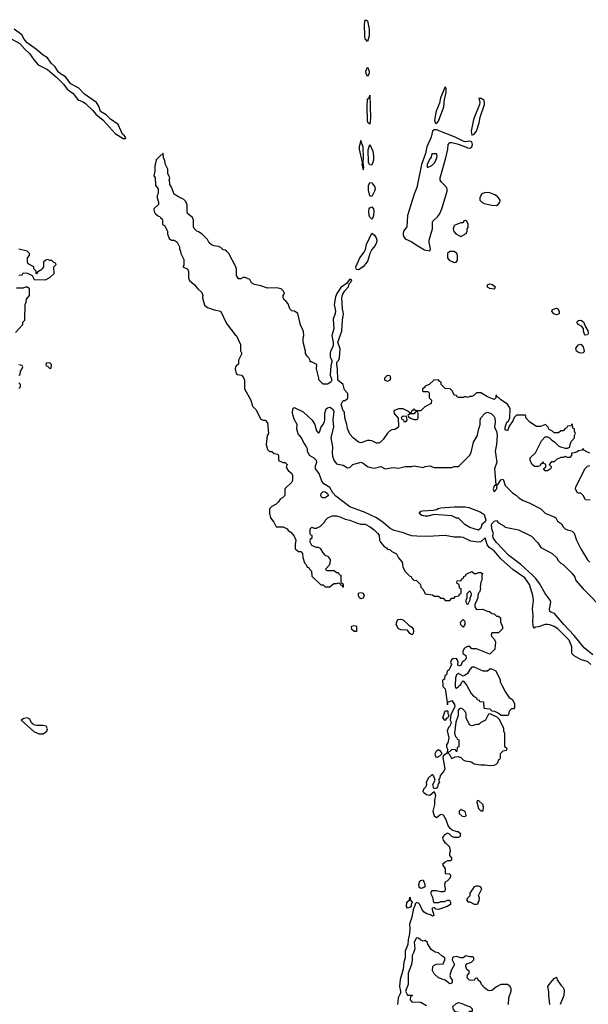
# Model space of a CAD drawing. Header units: inches. Extents: x 2380053 to 2584298, y 380219 to 546618.
# Tile 773 of 788: x 2492739 to 2497858, y 497131 to 505994. Entities that reach past the tile are written whole.
import ezdxf

# ---------------------------------------------------------------- set-up
doc = ezdxf.new("R2010")
doc.units = ezdxf.units.IN
doc.header["$MEASUREMENT"] = 0
doc.layers.add('C4499', color=7, linetype='Continuous')
doc.layers.add('C4590', color=7, linetype='Continuous')

msp = doc.modelspace()

# ---------------------------------------------------------------- linework, layer by layer
at = {"layer": 'C4499', "color": 2}
for points, elevation in [([(2496547.2, 500000), (2496547.3, 499992.7), (2496568, 499970), (2496573.6, 499953.6), (2496590, 499826), (2496594, 499850), (2496630, 499866), (2496654, 499830), (2496655.3, 499810), (2496620.4, 499739.6), (2496615.3, 499690), (2496622, 499670), (2496620.4, 499659.6), (2496610, 499634), (2496598, 499622), (2496588, 499592), (2496602, 499530), (2496594, 499486), (2496582, 499470), (2496582, 499450), (2496588.7, 499430), (2496588.4, 499391.6), (2496555.3, 499370), (2496548.7, 499351.3), (2496565.2, 499250), (2496557.2, 499230), (2496527.2, 499192.8), (2496517.2, 499162.8), (2496508, 499150), (2496518, 499130), (2496505.6, 499114.4), (2496501.2, 499090), (2496490, 499076), (2496470, 499072), (2496464.5, 499084.5), (2496458.8, 499110), (2496478, 499150), (2496466, 499186), (2496456.9, 499196.9), (2496450, 499198), (2496418, 499170), (2496398, 499130), (2496402, 499110), (2496395.3, 499090), (2496378, 499070), (2496368, 499048), (2496376.4, 499036.4), (2496400.2, 499020.2), (2496430, 499014), (2496470, 499048), (2496481.2, 499010), (2496472.3, 498970), (2496472.7, 498930), (2496459.5, 498870), (2496470, 498828), (2496490, 498814), (2496530, 498842), (2496550, 498838), (2496574.2, 498794.2), (2496595.5, 498735.5), (2496610, 498715.3), (2496638, 498698), (2496672.7, 498687.3), (2496687.3, 498687.3), (2496706, 498670), (2496702, 498638), (2496687.3, 498632.7), (2496650, 498632), (2496630, 498642), (2496605.4, 498665.4), (2496590, 498671.3), (2496562, 498658), (2496546, 498634), (2496550, 498608.7), (2496566.6, 498586.6), (2496579.3, 498579.3), (2496608, 498550), (2496615.3, 498510), (2496608, 498490), (2496608, 498470), (2496626, 498450), (2496626, 498430), (2496618, 498422), (2496590, 498422), (2496568, 498412), (2496546, 498390), (2496568, 498350), (2496568.4, 498308.4), (2496610, 498306), (2496618, 498290), (2496615.3, 498270), (2496590, 498242), (2496568, 498230), (2496562, 498210), (2496568, 498170), (2496566, 498150), (2496555.3, 498144.7), (2496530, 498144.7), (2496488.4, 498151.6), (2496450, 498152), (2496438, 498130), (2496454.6, 498094.6), (2496460.4, 498060.4), (2496468, 498048), (2496508.4, 498048.4), (2496530, 498055.3), (2496563.6, 498056.4), (2496590, 498068), (2496607.3, 498067.3), (2496618, 498050), (2496618, 498030), (2496586, 498010), (2496510, 497984.7), (2496486, 497986), (2496470, 498002), (2496450, 497994), (2496466, 497934), (2496466, 497930), (2496455.3, 497924.7), (2496436, 497936), (2496404.7, 497944.7), (2496379.6, 497959.6), (2496362, 497982), (2496340.7, 498030), (2496330, 498042.8), (2496310, 498046), (2496300.9, 498039.1), (2496290, 498002), (2496284, 497996), (2496270, 497914), (2496248, 497852), (2496251.9, 497811.9), (2496249.1, 497769.1), (2496235.1, 497710), (2496232.7, 497670), (2496208, 497610), (2496209.4, 497550), (2496197.6, 497510), (2496192.3, 497447.7), (2496164.2, 497355.8), (2496158.4, 497290), (2496166.6, 497250), (2496166, 497230), (2496146.6, 497190), (2496140.9, 497130)], 46), ([(2496658.4, 500000), (2496658, 499990), (2496662, 499982), (2496670, 499978), (2496690, 499991.3), (2496698.7, 500000)], 46), ([(2496763.4, 500000), (2496771.3, 499990), (2496802, 499930), (2496825.4, 499905.4), (2496852, 499890), (2496854, 499874), (2496874, 499870), (2496878, 499858), (2496912.7, 499852.7), (2496918, 499798), (2496970, 499792), (2496990, 499772), (2497014, 499770), (2497054, 499750), (2497072.7, 499732.7), (2497130, 499734), (2497142, 499738), (2497147.3, 499772.7), (2497170, 499794), (2497190, 499794), (2497196.4, 499803.6), (2497196.4, 499836.4), (2497178, 499870), (2497150, 499888), (2497108, 499950), (2497083, 500000)], 46), ([(2497138, 497130), (2497142, 497190), (2497162, 497250), (2497162, 497270), (2497155.3, 497290), (2497130, 497308.7), (2497070, 497308.7), (2497030, 497288.7), (2496990, 497254), (2496970, 497253.2), (2496950, 497259), (2496921.5, 497281.5), (2496895.3, 497310), (2496890, 497326), (2496867.3, 497347.3), (2496862, 497362), (2496850, 497366), (2496838, 497362), (2496830, 497346), (2496787.3, 497347.3), (2496768, 497370), (2496770, 497394), (2496786, 497410), (2496786, 497430), (2496764.7, 497444.7), (2496755.3, 497470), (2496756.4, 497483.6), (2496764, 497496), (2496806, 497510), (2496826, 497530), (2496826, 497550), (2496818, 497558), (2496790, 497558), (2496754, 497566), (2496730, 497548), (2496710, 497548), (2496670, 497562), (2496643.6, 497556.4), (2496634, 497550), (2496632, 497530), (2496654, 497490), (2496623.5, 497436.5), (2496611.3, 497390), (2496618, 497370), (2496632, 497350), (2496632, 497330), (2496622, 497318), (2496610, 497315.3), (2496570, 497348.7), (2496510, 497368), (2496470, 497406), (2496456.4, 497436.4), (2496458, 497470), (2496470, 497482), (2496491.6, 497491.6), (2496550, 497494), (2496566, 497530), (2496566, 497550), (2496543.1, 497563.1), (2496510, 497595.3), (2496480.4, 497600.4), (2496443.1, 497623.1), (2496413.2, 497673.2), (2496410, 497686), (2496390, 497706), (2496370, 497698), (2496346, 497710), (2496330, 497726), (2496310, 497728), (2496291.3, 497690), (2496296, 497630), (2496285.5, 497594.5), (2496271.3, 497570), (2496271.3, 497530), (2496264.9, 497490), (2496234.8, 497410), (2496237.3, 497310), (2496211.3, 497250), (2496230, 497214), (2496270, 497214), (2496274, 497210), (2496258, 497202), (2496254, 497170), (2496270, 497154), (2496350, 497151), (2496401, 497121)], 46), ([(2497510, 497128), (2497501.2, 497210), (2497503.1, 497243.1), (2497494, 497290), (2497504, 497310), (2497550, 497362), (2497570, 497374), (2497578, 497350), (2497610, 497302), (2497630, 497282), (2497639.8, 497259.8), (2497636, 497210), (2497604.9, 497130)], 42)]:
    msp.add_lwpolyline(points, dxfattribs=dict(at, elevation=elevation))
for points, elevation in [([(2496710, 499795.3), (2496694, 499790), (2496684.7, 499775.3), (2496684.7, 499730), (2496664.7, 499670), (2496652, 499572), (2496662, 499542), (2496674, 499530), (2496678, 499518), (2496691.6, 499511.6), (2496692, 499450), (2496678, 499442), (2496672.7, 499407.3), (2496667.3, 499407.3), (2496662, 499422), (2496630, 499426), (2496610, 499406), (2496598, 499402), (2496594, 499390), (2496604.7, 499384.7), (2496622, 499350), (2496630, 499344.7), (2496660.4, 499359.6), (2496690, 499362), (2496710, 499354), (2496731.6, 499331.6), (2496750, 499322), (2496790, 499318), (2496810, 499311), (2496830, 499296), (2496890, 499286), (2496930, 499287.3), (2496970, 499281), (2497010, 499284.7), (2497026, 499290), (2497046, 499310), (2497048.4, 499331.6), (2497062, 499338), (2497066, 499350), (2497066, 499390), (2497090, 499414), (2497122, 499418), (2497126, 499430), (2497106, 499450), (2497106, 499570), (2497098, 499590), (2497096.4, 499616.4), (2497056.4, 499696.4), (2497036.4, 499716.4), (2496970, 499746), (2496958, 499742), (2496931.1, 499688.9), (2496890, 499668), (2496870.9, 499649.1), (2496850, 499648.7), (2496810, 499638), (2496800.4, 499640.4), (2496787.3, 499647.3), (2496758, 499710), (2496758, 499750), (2496750, 499766), (2496726, 499790)], 46), ([(2492810, 499709), (2492775.3, 499704.7), (2492752, 499690), (2492866.4, 499586.4), (2492910, 499564.7), (2492950, 499564.7), (2492982, 499590), (2492988.7, 499610), (2492976, 499636), (2492950, 499641.2), (2492890, 499639.3), (2492866.6, 499646.6), (2492844.8, 499664.8), (2492830, 499697.2)], 50), ([(2496570, 499686), (2496549.1, 499710.9), (2496570, 499772), (2496590, 499772), (2496594, 499770), (2496594, 499750), (2496602, 499730), (2496594, 499710), (2496579.6, 499700.4)], 46), ([(2496490, 499348.7), (2496481.2, 499370), (2496479.3, 499390), (2496490, 499411.3), (2496510, 499424.7), (2496518.8, 499418.8), (2496534.8, 499394.8), (2496536, 499384), (2496516.8, 499363.2)], 46), ([(2496870, 498966), (2496858, 498962), (2496854, 498950), (2496870, 498894), (2496890, 498874), (2496910, 498874), (2496915.3, 498910), (2496908, 498930)], 46), ([(2496710, 498886), (2496694, 498870), (2496694, 498850), (2496723.6, 498823.6), (2496750, 498822), (2496758, 498830), (2496750, 498866)], 46), ([(2496350, 498174), (2496340.9, 498180.9), (2496334, 498190), (2496333.2, 498210), (2496339, 498230), (2496350, 498244.7), (2496370, 498252), (2496386.8, 498210), (2496384.7, 498190), (2496370, 498179)], 46), ([(2496870, 498195.3), (2496845.4, 498194.6), (2496830, 498188), (2496792, 498130), (2496790, 498106), (2496770, 498086), (2496762, 498070), (2496772.7, 498052.7), (2496790, 498052), (2496830, 498032), (2496850, 498032), (2496866, 498034), (2496866, 498046), (2496876.4, 498063.6), (2496878, 498090), (2496868.9, 498111.1), (2496898, 498170), (2496886, 498190)], 46), ([(2496230, 497995.3), (2496221.2, 498010), (2496224, 498050), (2496248.7, 498070), (2496250, 498094), (2496254, 498090), (2496254, 498070), (2496272, 498050), (2496262, 498030), (2496262, 498010), (2496250, 498002)], 46), ([(2496748, 496948), (2496740.4, 496960.4), (2496738, 496990), (2496748, 497010), (2496748, 497030), (2496740.4, 497040.4), (2496726, 497050), (2496662, 497062), (2496644, 497084), (2496638, 497110), (2496664, 497136), (2496690, 497146), (2496719.8, 497139.8), (2496759.8, 497119.8), (2496792, 497110), (2496812, 497090), (2496812.7, 497067.3), (2496790, 497066), (2496774, 497050), (2496774, 497030), (2496799.6, 496999.6), (2496802, 496970), (2496790, 496958), (2496770, 496948.7)], 46)]:
    msp.add_lwpolyline(points, close=True, dxfattribs=dict(at, elevation=elevation))
at = {"layer": 'C4590', "color": 2}
for points, elevation in [([(2495870, 505797.2), (2495850, 505822), (2495846.5, 505846.5), (2495843.5, 505950), (2495850, 505994), (2495870, 505984.7), (2495885.3, 505910), (2495885.7, 505850)], 46), ([(2495870, 505484), (2495858.4, 505510), (2495856.2, 505530), (2495870, 505566), (2495885.5, 505530), (2495884.9, 505510)], 46), ([(2496570, 505388.7), (2496527.2, 505290), (2496516.9, 505243.1), (2496487.4, 505170), (2496474.4, 505090), (2496480.5, 505070), (2496490, 505059.1), (2496510, 505081), (2496556, 505210), (2496563.3, 505276.7), (2496577.6, 505337.6), (2496578.6, 505378.6)], 50), ([(2495890, 505054), (2495874, 505070), (2495870, 505086), (2495865.7, 505210), (2495870, 505282), (2495886, 505290), (2495890, 505314), (2495897.3, 505110)], 46), ([(2496872, 505288), (2496881.1, 505250), (2496878.9, 505230), (2496825.2, 505094.8), (2496803.6, 504990), (2496810, 504956), (2496830, 504963), (2496851.1, 504990), (2496875.8, 505064.2), (2496883, 505117), (2496922, 505230), (2496924.2, 505250), (2496915.8, 505270), (2496890, 505286.6), (2496884, 505284)], 50), ([(2496490, 505003.5), (2496470, 505003.1), (2496454.9, 504990), (2496443.1, 504936.9), (2496405.2, 504850), (2496391.8, 504788.2), (2496357.4, 504690), (2496315.1, 504484.9), (2496290, 504422.7), (2496229.2, 504230.8), (2496224.2, 504130), (2496194.9, 504090), (2496190.2, 504069.8), (2496190.2, 504050), (2496210, 504020.8), (2496270, 503995.8), (2496307, 503967), (2496383.3, 503923.4), (2496430, 503913.4), (2496437.7, 503930), (2496424.5, 503990), (2496425.1, 504010), (2496456.1, 504110), (2496453.6, 504170), (2496459.1, 504180.9), (2496500.7, 504219.3), (2496516.9, 504243.1), (2496537.8, 504290), (2496587.6, 504450), (2496586.8, 504470), (2496578.8, 504490), (2496534.4, 504534.4), (2496525.3, 504550), (2496524.8, 504570), (2496575.9, 504750), (2496593.6, 504830), (2496594.7, 504870), (2496610, 504887.4), (2496630, 504889.3), (2496677.7, 504877.7), (2496736.9, 504856.9), (2496770, 504839.6), (2496790, 504836.5), (2496809.6, 504850), (2496815.8, 504870), (2496810, 504896), (2496790, 504901.3), (2496750, 504896), (2496730, 504901.1), (2496657.8, 504937.8)], 50), ([(2495810, 504906), (2495796, 504850), (2495796, 504830), (2495822, 504710), (2495818, 504690), (2495830, 504642), (2495837.2, 504662.8), (2495831.2, 504710), (2495834.7, 504750), (2495830, 504846)], 50), ([(2495910, 504684), (2495890, 504687), (2495879.1, 504710), (2495876.3, 504823.7), (2495890, 504871), (2495917.1, 504810), (2495923.1, 504770), (2495922.6, 504730)], 46), ([(2496490, 504786), (2496450, 504786), (2496442, 504758), (2496430, 504742), (2496407.3, 504690), (2496406, 504670), (2496410, 504664.7), (2496450, 504682), (2496475.3, 504710), (2496495.3, 504750), (2496498, 504770)], 54), ([(2495910, 504402.7), (2495890, 504409.3), (2495880.1, 504459.9), (2495878, 504502), (2495890, 504527.7), (2495910, 504525.5), (2495937.1, 504490), (2495938.4, 504470), (2495932.7, 504450)], 46), ([(2496930, 504437), (2496895.9, 504424.1), (2496880.7, 504390), (2496882, 504370), (2496898.8, 504350), (2496920.3, 504340.3), (2496990, 504323.1), (2497030, 504322.6), (2497046, 504330), (2497060.7, 504350), (2497062.9, 504370), (2497041.3, 504401.3), (2497016.6, 504416.6), (2496970, 504435.1)], 50), ([(2495910, 504198), (2495890, 504215.1), (2495883.5, 504230), (2495881, 504270), (2495883.5, 504290), (2495890, 504301.6), (2495910, 504310.4), (2495923.1, 504290), (2495926.3, 504270), (2495924.6, 504230), (2495916.2, 504203.8)], 46), ([(2496750, 504186), (2496738, 504182), (2496730, 504166), (2496710, 504166), (2496656.9, 504143.1), (2496650, 504138), (2496641, 504110), (2496646, 504086), (2496665.4, 504065.4), (2496710, 504042), (2496758, 504070), (2496766, 504090), (2496766, 504110), (2496776.4, 504123.6), (2496776.4, 504156.4), (2496762, 504182)], 50), ([(2495790, 503742.4), (2495770, 503744), (2495765.7, 503770), (2495802.2, 503850), (2495839.8, 503900.2), (2495853.4, 503926.6), (2495861.3, 503970), (2495910, 504071), (2495933, 504053), (2495947, 504030), (2495954, 504010), (2495951.9, 503988.1), (2495939.6, 503960.4), (2495910, 503924.5), (2495890.4, 503890), (2495872.8, 503827.3), (2495863.7, 503810), (2495830.2, 503769.8)], 46), ([(2496650, 503908.7), (2496610, 503908), (2496591.3, 503888.7), (2496591, 503850), (2496604, 503830), (2496650, 503808.4), (2496669, 503811), (2496679, 503830), (2496679, 503870), (2496674, 503890)], 50), ([(2497010, 503569.4), (2496970, 503574.5), (2496950, 503586), (2496946.6, 503590), (2496954, 503610), (2496970, 503617.1), (2496994.8, 503610), (2497018.8, 503590), (2497014, 503570)], 46), ([(2497570, 503337.2), (2497547.7, 503347.7), (2497528, 503370), (2497535.3, 503384.7), (2497570, 503396), (2497582, 503390), (2497594.8, 503370), (2497596, 503350), (2497590, 503342)], 46), ([(2497830, 503155.3), (2497822.7, 503162.7), (2497814, 503190), (2497815.3, 503215.3), (2497795.1, 503235.1), (2497765.2, 503250), (2497753.2, 503270), (2497770, 503286.8), (2497790, 503290.8), (2497814.9, 503274.9), (2497831, 503230), (2497853.2, 503193.2), (2497856, 503170), (2497850, 503158)], 46), ([(2497790, 502992.3), (2497770, 502997), (2497752.7, 503010), (2497746.2, 503033.8), (2497753.2, 503050), (2497770, 503066.8), (2497790, 503074), (2497810.7, 503050.7), (2497821, 503010), (2497818.8, 503001.2), (2497810, 502995.3)], 46), ([(2493010, 502906), (2492978, 502902), (2492974, 502890), (2492978, 502878), (2492992.7, 502872.7), (2493010, 502854), (2493022, 502858), (2493026, 502890)], 50), ([(2496050, 502738), (2496026, 502750), (2496026, 502770), (2496050, 502794), (2496071.6, 502791.6), (2496078, 502770), (2496070, 502748)], 46), ([(2496310, 502466), (2496298, 502462), (2496290, 502446), (2496250, 502446), (2496234, 502430), (2496238, 502418), (2496263.6, 502403.6), (2496290, 502394), (2496310, 502394), (2496322, 502398), (2496326, 502410), (2496326, 502450), (2496322, 502462)], 46), ([(2496190, 502426), (2496174, 502410), (2496178, 502398), (2496192.7, 502392.7), (2496198, 502378), (2496210, 502374), (2496226, 502390), (2496222, 502422)], 46), ([(2495469.3, 501689.3), (2495457.2, 501697.2), (2495449.3, 501709.3), (2495454, 501730), (2495470, 501746), (2495490, 501744.7), (2495511.3, 501730), (2495518, 501710), (2495490, 501689.3)], 42), ([(2496870, 501398), (2496790, 501422), (2496746, 501450), (2496690, 501506), (2496670, 501508), (2496630, 501528), (2496470, 501541.2), (2496414.2, 501525.8), (2496390, 501525.6), (2496358, 501530), (2496335.3, 501550), (2496348.7, 501570), (2496365.6, 501574.4), (2496461.2, 501578.8), (2496490, 501584.7), (2496505.6, 501594.4), (2496530, 501600.4), (2496650, 501608.8), (2496750, 501608.2), (2496782.8, 501602.8), (2496883.8, 501563.8), (2496918.7, 501538.7), (2496934.9, 501490), (2496930, 501473.2), (2496898.8, 501450), (2496890, 501418)], 38), ([(2496770, 500726), (2496758, 500750), (2496758, 500770), (2496766, 500790), (2496766, 500830), (2496790, 500852), (2496802, 500830), (2496802, 500810), (2496792, 500790), (2496791.6, 500768.4)], 46), ([(2495810, 500782), (2495798, 500790), (2495788.7, 500810), (2495790, 500832), (2495810, 500838), (2495830, 500832), (2495841, 500810), (2495830, 500788)], 46), ([(2496270, 500458), (2496250, 500468), (2496230, 500498), (2496170, 500502), (2496148, 500510), (2496129.2, 500549.2), (2496137.2, 500582.8), (2496145.6, 500594.4), (2496170, 500598.8), (2496190, 500590.8), (2496242.8, 500542.8), (2496270, 500524.7), (2496281, 500510), (2496284.7, 500490), (2496282, 500470)], 46), ([(2496730, 500526), (2496710, 500546), (2496708, 500570), (2496730, 500594), (2496742, 500582), (2496744.7, 500570), (2496744.7, 500550)], 46), ([(2495750, 500486), (2495730, 500506), (2495726, 500530), (2495730, 500534), (2495750, 500542), (2495770, 500534), (2495770, 500486)], 46)]:
    msp.add_lwpolyline(points, close=True, dxfattribs=dict(at, elevation=elevation))
for points, elevation in [([(2492661.7, 505821.7), (2492740.3, 505780.3), (2492784, 505730), (2492827.7, 505690), (2492868.5, 505628.5), (2492906.7, 505586.7), (2492990, 505544.9), (2493074.6, 505474.6), (2493134.4, 505414.4), (2493166.8, 505370), (2493220.7, 505330), (2493259.8, 505279.8), (2493270.6, 505270.6), (2493310, 505254.8), (2493330, 505238.8), (2493397, 505177), (2493424.1, 505144.1), (2493490.6, 505090.6), (2493598, 504970), (2493670, 504924.7), (2493690, 504926), (2493694, 504930), (2493682, 504950), (2493663.2, 504963.2), (2493625.2, 505050), (2493557.6, 505097.6), (2493516.6, 505136.6), (2493467.2, 505167.2), (2493450, 505215.3), (2493429, 505250), (2493323, 505323), (2493270, 505377), (2493198, 505418), (2493150, 505480.9), (2493105.8, 505505.8), (2493084.4, 505524.4), (2493057, 505570), (2493022.6, 505602.6), (2492989.3, 505650), (2492950, 505674.5), (2492890, 505727), (2492806.6, 505786.6), (2492779.7, 505819.7), (2492758, 505858), (2492688.4, 505908.5)], 50), ([(2497872.7, 502092.7), (2497843.6, 502103.6), (2497818, 502118), (2497810, 502134), (2497802, 502118), (2497770, 502114), (2497756.4, 502103.6), (2497730, 502094), (2497707.3, 502092.7), (2497706, 502070), (2497690, 502054), (2497670, 502054), (2497650, 502062), (2497630, 502054), (2497610, 502054), (2497570, 502034), (2497550, 502014), (2497527.3, 502012.7), (2497506, 501990), (2497526, 501970), (2497518, 501950), (2497490, 501934), (2497470, 501934), (2497454, 501950), (2497474, 501970), (2497474, 501990), (2497458, 501998), (2497451.6, 502011.6), (2497446, 502010), (2497442, 501998), (2497426, 501990), (2497422, 501978), (2497407.3, 501972.7), (2497372.7, 501972.7), (2497350, 501994), (2497334, 502030), (2497334, 502050), (2497383.6, 502096.4), (2497436.9, 502203.1), (2497470, 502238), (2497490, 502238), (2497508.9, 502228.9), (2497528, 502210), (2497554.6, 502194.6), (2497590, 502158), (2497606, 502150), (2497650, 502138), (2497670, 502138), (2497692.7, 502147.3), (2497694, 502170), (2497703.6, 502196.4), (2497734, 502230), (2497734, 502250), (2497742, 502270), (2497734, 502290), (2497734, 502310), (2497718, 502318), (2497714, 502350), (2497710, 502354), (2497702, 502338), (2497670, 502334), (2497662, 502318), (2497650, 502314), (2497630, 502294), (2497610, 502294), (2497590, 502274), (2497550, 502274), (2497534, 502290), (2497505.4, 502305.4), (2497494, 502330), (2497471.6, 502351.6), (2497427.3, 502332.7), (2497390, 502332), (2497332, 502370), (2497294, 502410), (2497294, 502430), (2497290, 502434), (2497210, 502434), (2497190, 502412), (2497178, 502382), (2497144.7, 502335.3), (2497130, 502294), (2497110, 502302), (2497110, 502326), (2497124.9, 502370), (2497138.5, 502381.5), (2497151, 502409), (2497155.6, 502495.6), (2497130, 502534), (2497071.6, 502571.6), (2497050, 502594), (2497038, 502598), (2497034, 502610), (2497026, 502610), (2497026, 502590), (2497010, 502574), (2496950, 502598), (2496890, 502634), (2496850, 502634), (2496826, 502610), (2496810, 502602), (2496790, 502602), (2496770, 502594), (2496750, 502602), (2496730, 502594), (2496690, 502594), (2496678, 502598), (2496671.6, 502611.6), (2496650, 502614), (2496634, 502650), (2496614, 502670), (2496570, 502674), (2496534, 502710), (2496534, 502730), (2496518, 502738), (2496510, 502752), (2496466, 502750), (2496426, 502710), (2496390, 502694), (2496380.4, 502679.6), (2496366, 502670), (2496366, 502650), (2496370, 502646), (2496410, 502646), (2496422, 502642), (2496426, 502630), (2496426, 502590), (2496446, 502570), (2496442, 502538), (2496386, 502510), (2496350, 502474), (2496310, 502474), (2496298, 502478), (2496290, 502492), (2496282, 502478), (2496266, 502470), (2496262, 502458), (2496250, 502454), (2496231.6, 502471.6), (2496190, 502492), (2496148.9, 502491.1), (2496120.4, 502479.6), (2496108.4, 502471.6), (2496108.7, 502450), (2496147.3, 502407.3), (2496148.4, 502331.6), (2496140.4, 502319.6), (2496114.6, 502305.4), (2496090, 502302), (2496068.9, 502291.1), (2496048.9, 502271.1), (2496010, 502214), (2495986, 502190), (2495970, 502182), (2495950, 502182), (2495910, 502202), (2495890, 502204.7), (2495870, 502204.7), (2495810, 502184.7), (2495790, 502192), (2495742, 502230), (2495710, 502262), (2495690, 502314), (2495684.7, 502350), (2495664.7, 502410), (2495662, 502462), (2495650, 502474), (2495632, 502530), (2495650, 502566), (2495670, 502566), (2495692.7, 502587.3), (2495692, 502630), (2495663.6, 502663.6), (2495651.3, 502710), (2495602.8, 502750), (2495598.8, 502850), (2495592.9, 502890), (2495593, 502910), (2495610.7, 502930), (2495619.3, 502950), (2495624.9, 503030), (2495603.8, 503090), (2495639.5, 503190), (2495645.8, 503290), (2495654.2, 503345.8), (2495644.2, 503390), (2495637.8, 503490), (2495644, 503516), (2495667.4, 503552.6), (2495700.4, 503590), (2495704.9, 503615.1), (2495719.1, 503630), (2495730, 503651), (2495710, 503657.3), (2495680.7, 503619.3), (2495630, 503583.1), (2495594.3, 503530), (2495580.7, 503499.3), (2495570.8, 503430), (2495581.1, 503370), (2495578.9, 503350), (2495560.6, 503299.4), (2495565.4, 503210), (2495548.2, 503150), (2495561.1, 503090), (2495561.1, 503070), (2495557.2, 503050), (2495537.7, 503010), (2495534.7, 502990), (2495535.3, 502955.3), (2495549, 502930), (2495549.3, 502910), (2495539.4, 502880.6), (2495533.6, 502793.6), (2495549.3, 502750), (2495539.3, 502730), (2495510, 502714), (2495472, 502712), (2495432.7, 502752.7), (2495432.7, 502767.3), (2495412, 502850), (2495414, 502890), (2495366, 502914), (2495354, 502914), (2495354, 502926), (2495342, 502950), (2495325.4, 502965.4), (2495312, 502990), (2495311.3, 503010), (2495291.3, 503090), (2495291.3, 503130), (2495298, 503150), (2495292.7, 503187.3), (2495267.5, 503247.5), (2495242, 503350), (2495214, 503370), (2495190, 503372), (2495172, 503390), (2495155.3, 503435.3), (2495138, 503458), (2495122, 503470), (2495112, 503490), (2495112, 503510), (2495122, 503530), (2495114, 503550), (2495094, 503570), (2495050, 503581), (2494970, 503578), (2494910, 503598), (2494854, 503610), (2494825.4, 503625.4), (2494810, 503654), (2494770, 503672), (2494750, 503672), (2494730, 503662), (2494710, 503662), (2494692, 503690), (2494691.6, 503748.4), (2494684.7, 503770), (2494622, 503890), (2494602, 503910), (2494590, 503918), (2494570, 503922), (2494550, 503942), (2494530, 503952), (2494490, 503958), (2494466.4, 503966.4), (2494445.4, 503985.4), (2494430, 504014), (2494382, 504062), (2494350, 504084.7), (2494334, 504090), (2494310, 504114), (2494304.7, 504130), (2494304.7, 504190), (2494293.2, 504213.2), (2494250.9, 504250.9), (2494246, 504270), (2494245.4, 504325.4), (2494236, 504356), (2494215.3, 504375.3), (2494170, 504398), (2494130, 504424.7), (2494106.4, 504486.4), (2494091.3, 504510), (2494091.3, 504530), (2494084.7, 504550), (2494091.1, 504571.1), (2494072, 504610), (2494071.3, 504650), (2494051.3, 504690), (2494044.7, 504724.7), (2494032.7, 504752.7), (2494030, 504794), (2494022, 504778), (2494010, 504774), (2493968.4, 504731.6), (2493954.6, 504674.6), (2493955.3, 504630), (2493946, 504590), (2493958, 504570), (2493960.4, 504500.4), (2493986, 504470), (2493986, 504430), (2493978, 504410), (2493978, 504390), (2493988, 504350), (2493988, 504330), (2493948, 504290), (2493948.9, 504268.9), (2493958, 504250), (2493990, 504226), (2494002, 504222), (2494006, 504210), (2494022, 504202), (2494026, 504190), (2494026, 504150), (2494042, 504142), (2494063.1, 504103.1), (2494068.7, 504090), (2494070, 504066), (2494084.7, 504024.7), (2494106, 504010), (2494130, 504008), (2494158, 503990), (2494178, 503950), (2494178, 503930), (2494188, 503910), (2494188.4, 503888.4), (2494215.3, 503835.3), (2494215.3, 503784.7), (2494208.7, 503768.7), (2494246, 503750), (2494258, 503730), (2494257.2, 503670), (2494267.2, 503647.2), (2494309, 503610), (2494342, 503570), (2494379, 503539), (2494388.7, 503510), (2494384, 503490), (2494403.2, 503423.2), (2494430, 503402), (2494490, 503382), (2494534.6, 503374.6), (2494550, 503366), (2494600.2, 503260.2), (2494678, 503158), (2494690, 503148), (2494728, 503070), (2494727.3, 503012.7), (2494738, 502990), (2494708.7, 502930), (2494707.3, 502892.7), (2494690, 502882), (2494682, 502870), (2494678, 502850), (2494688, 502810), (2494700.4, 502800.4), (2494735.3, 502795.3), (2494754, 502774), (2494762, 502750), (2494762, 502670), (2494819, 502570), (2494835.5, 502515.5), (2494865.6, 502485.6), (2494910, 502398), (2494930, 502388), (2494950, 502388), (2494970, 502366), (2494978, 502270), (2494968, 502250), (2494959, 502170), (2494970, 502126), (2494988.4, 502108.4), (2495010, 502106), (2495028.4, 502088.4), (2495062, 502082), (2495067.3, 502067.3), (2495070, 502026), (2495108.4, 502008.4), (2495127.3, 502007.3), (2495146, 501990), (2495138, 501970), (2495140.4, 501960.4), (2495156.4, 501936.4), (2495188, 501910), (2495195.3, 501890), (2495195.3, 501850), (2495188, 501830), (2495126, 501770), (2495126, 501710), (2495106, 501690), (2495083.1, 501676.9), (2495070, 501654), (2495048.4, 501631.6), (2495009.1, 501610.9), (2494988, 501590), (2494988.4, 501551.6), (2494995.3, 501510), (2495028, 501470), (2495048.9, 501428.9), (2495110, 501428), (2495146, 501410), (2495156.4, 501396.4), (2495180.4, 501380.4), (2495210, 501346), (2495226, 501310), (2495218, 501270), (2495218, 501230), (2495250, 501206), (2495270, 501206), (2495286, 501190), (2495287.3, 501152.7), (2495304, 501104), (2495318, 501090), (2495327.3, 501067.3), (2495342, 501062), (2495347.3, 501047.3), (2495366, 501030), (2495370, 500986), (2495450, 500906), (2495470, 500906), (2495488.4, 500888.4), (2495530, 500888), (2495554, 500910), (2495570, 500918), (2495590, 500918), (2495610, 500926), (2495622, 500922), (2495627.3, 500907.3), (2495642, 500902), (2495647.3, 500887.3), (2495654, 500890), (2495654, 500910), (2495638, 500918), (2495634, 500930), (2495634, 500990), (2495618, 500998), (2495610, 501014), (2495590, 501014), (2495570, 501034), (2495510, 501034), (2495498, 501038), (2495494, 501050), (2495531.3, 501088.7), (2495538, 501122), (2495536.3, 501136.3), (2495518, 501158), (2495491.6, 501171.6), (2495470, 501194), (2495451.1, 501231.1), (2495430, 501242), (2495410, 501242), (2495370, 501262), (2495354, 501290), (2495358, 501322), (2495372, 501330), (2495371.6, 501351.6), (2495358, 501358), (2495354, 501370), (2495354, 501410), (2495370, 501426), (2495390, 501418), (2495410, 501418), (2495445.4, 501434.6), (2495482, 501470), (2495490, 501486), (2495514, 501510), (2495551.6, 501528.4), (2495591.6, 501528.4), (2495630, 501517.2), (2495670, 501497.2), (2495710, 501489.2), (2495770, 501464), (2495810, 501454), (2495850, 501453.2), (2495895.3, 501430), (2495930, 501402), (2495962, 501370), (2495975.3, 501350), (2495978, 501310), (2495988, 501290), (2496016.4, 501256.4), (2496040.4, 501240.4), (2496050, 501228), (2496070, 501226), (2496088.4, 501208.4), (2496130, 501186), (2496148.7, 501150), (2496182, 501110), (2496188.4, 501068.4), (2496206, 501030), (2496250, 500986), (2496262, 500982), (2496266, 500970), (2496286, 500950), (2496310, 500946), (2496346, 500910), (2496350, 500886), (2496370, 500866), (2496390, 500826), (2496456.4, 500816.4), (2496470, 500806), (2496510, 500806), (2496530, 500786), (2496550, 500786), (2496570, 500766), (2496610, 500766), (2496630, 500786), (2496650, 500786), (2496658, 500802), (2496692.7, 500807.3), (2496698, 500822), (2496714, 500830), (2496714, 500870), (2496698, 500878), (2496694, 500910), (2496678, 500918), (2496674, 500930), (2496678, 500942), (2496712.7, 500947.3), (2496718, 500962), (2496732.7, 500967.3), (2496738, 500982), (2496752.7, 500987.3), (2496758, 501002), (2496810, 501026), (2496830, 501008), (2496851.6, 501008.4), (2496870, 501018), (2496890, 501018), (2496906, 501010), (2496898, 500990), (2496898, 500950), (2496888.7, 500930), (2496884, 500890), (2496888, 500870), (2496879, 500841), (2496869.1, 500830.9), (2496862, 500810), (2496862, 500790), (2496855.3, 500770), (2496835.3, 500730), (2496835.3, 500710), (2496850, 500686), (2496907.3, 500687.3), (2496948.4, 500668.4), (2496967.3, 500667.3), (2496988.4, 500648.4), (2497010, 500646), (2497030, 500626), (2497050, 500626), (2497066, 500610), (2497067.3, 500572.7), (2497086, 500530), (2497086, 500510), (2497050, 500474), (2496990, 500474), (2496982, 500458), (2496984.7, 500444.7), (2497014, 500414), (2497022, 500390), (2497015.3, 500330), (2497010, 500322), (2496970, 500282), (2496850, 500331.3), (2496810, 500332), (2496790, 500352), (2496769.1, 500350.9), (2496744, 500336), (2496728.7, 500311.3), (2496729, 500290), (2496754, 500270), (2496757.2, 500250), (2496749.2, 500230), (2496722, 500210), (2496710, 500182), (2496690, 500174), (2496682, 500190), (2496684.7, 500210), (2496681, 500230), (2496670, 500244.7), (2496638, 500242), (2496627.3, 500232.7), (2496618, 500210), (2496626, 500190), (2496618, 500170), (2496602, 500138), (2496586, 500130), (2496582, 500098), (2496566, 500090), (2496562, 500058), (2496546, 500050), (2496547.2, 500000)], 46), ([(2492730, 503694), (2492762, 503698), (2492770, 503714), (2492810, 503712), (2492852.7, 503692.7), (2492870, 503654), (2492970, 503652), (2493010, 503672), (2493048, 503710), (2493046, 503770), (2493066, 503790), (2493062, 503802), (2493047.3, 503807.3), (2493027.3, 503827.3), (2493012.7, 503827.3), (2492990, 503835.3), (2492974, 503830), (2492954, 503810), (2492954, 503770), (2492942, 503750), (2492930, 503738), (2492898, 503722), (2492890, 503706), (2492886, 503710), (2492886, 503730), (2492866, 503750), (2492866, 503770), (2492816.4, 503796.4), (2492808, 503810), (2492808, 503850), (2492826, 503870), (2492826, 503890), (2492806, 503910), (2492730, 503929)], 50), ([(2492700.4, 503179.6), (2492766, 503250), (2492766, 503270), (2492786, 503290), (2492788, 503430), (2492798, 503450), (2492800.4, 503479.6), (2492826, 503510), (2492826, 503570), (2492810, 503586), (2492790, 503586), (2492770, 503578), (2492710, 503578)], 50), ([(2492730, 502794), (2492742, 502798), (2492746, 502830), (2492756.4, 502843.6), (2492766, 502870), (2492762, 502882), (2492730, 502886)], 50), ([(2492730, 502674), (2492746, 502690), (2492746, 502710), (2492730, 502726)], 50), ([(2497880.7, 500190), (2497850, 500216.2), (2497792.9, 500232.9), (2497730, 500268), (2497710, 500288), (2497709.2, 500350), (2497684.2, 500410), (2497582, 500510), (2497550, 500531.6), (2497510, 500546.6), (2497490, 500549.3), (2497470, 500549.3), (2497410.4, 500529.6), (2497375.3, 500524.7), (2497370, 500518), (2497363.1, 500523.1), (2497357.2, 500570), (2497362, 500630), (2497354, 500690), (2497365.2, 500770), (2497359.3, 500810), (2497329.3, 500910), (2497287, 500970), (2497181.2, 501041.2), (2497070, 501141.6), (2497010, 501213.6), (2496964.1, 501244.1), (2496947.3, 501270), (2496930, 501329), (2496890, 501294.5), (2496870, 501289.6), (2496801, 501301), (2496730, 501334.5), (2496710, 501337), (2496650, 501336), (2496567.9, 501352.1), (2496410, 501341.2), (2496314.4, 501345.6), (2496270, 501349.3), (2496230, 501359.3), (2496194.2, 501374.2), (2496110, 501396), (2496075.3, 501415.3), (2496010, 501469.5), (2495950, 501509.6), (2495850, 501558.4), (2495710, 501609.3), (2495585.2, 501705.2), (2495556.5, 501736.5), (2495530, 501782), (2495477, 501817), (2495458.6, 501838.6), (2495434, 501910), (2495402, 501950), (2495403.1, 501976.9), (2495414, 502010), (2495410, 502026), (2495390, 502048), (2495348, 502070), (2495329, 502110), (2495328.7, 502130), (2495322, 502150), (2495290, 502198), (2495275.3, 502230), (2495245.6, 502265.6), (2495235.3, 502310), (2495238, 502350), (2495210, 502398), (2495195.3, 502450), (2495198, 502490), (2495210, 502502), (2495290, 502464.7), (2495370.5, 502390.5), (2495396, 502350), (2495410, 502292), (2495430, 502272), (2495439, 502281), (2495453.2, 502330), (2495472.3, 502350), (2495483.3, 502376.7), (2495487, 502390), (2495487.2, 502452.8), (2495497, 502490), (2495510, 502499.5), (2495530, 502504.9), (2495554, 502490), (2495567, 502470), (2495558.9, 502390), (2495564.4, 502330), (2495539.3, 502230), (2495553.4, 502150), (2495550.8, 502090), (2495555.3, 502064.7), (2495568.2, 502030), (2495590, 501994.8), (2495650, 501982.8), (2495690, 501961), (2495710, 501962), (2495738, 501990), (2495810, 502010.6), (2495830, 502002.8), (2495870, 501971), (2495886.4, 501966.4), (2495930, 501956), (2495990, 501970.8), (2496030, 501951.3), (2496102, 501962), (2496150, 501958), (2496209.1, 501970.9), (2496270, 501972), (2496290, 501978), (2496370, 501962), (2496390, 501971.3), (2496430, 501978), (2496470, 501962), (2496630, 501962), (2496649.1, 501970.9), (2496690, 501972), (2496788, 502070), (2496803.1, 502096.9), (2496824, 502190), (2496859, 502250), (2496865.2, 502290), (2496884, 502350), (2496882.7, 502390), (2496890, 502411.3), (2496930, 502452), (2496950, 502462), (2496982, 502450), (2497010, 502422), (2497016, 502410), (2497018.8, 502370), (2497014, 502330), (2497018.8, 502310), (2497030.4, 502290), (2497038.4, 502250), (2497031.8, 502170), (2497020.3, 502110), (2497034.6, 502010), (2497014, 501950), (2497024.7, 501810), (2497019.8, 501800.2), (2497010, 501795.3), (2497000.7, 501770), (2497010, 501744.7), (2497034, 501770), (2497038, 501810), (2497050, 501818), (2497069.3, 501850.7), (2497090, 501858), (2497110, 501802), (2497175.3, 501735.3), (2497212, 501710), (2497232, 501690), (2497270, 501664.7), (2497325.4, 501645.4), (2497430, 501591.3), (2497470, 501551.3), (2497556.3, 501516.3), (2497564.7, 501510), (2497579.6, 501479.6), (2497616.9, 501456.9), (2497632, 501430), (2497650, 501412), (2497670, 501402), (2497711.1, 501391.1), (2497730.9, 501370.9), (2497751, 501310), (2497791, 501230), (2497850, 501131.3), (2497870, 501111)], 42), ([(2497874, 501670), (2497832, 501672), (2497810, 501712), (2497790.9, 501730.9), (2497770, 501731.3), (2497758, 501738), (2497741, 501770), (2497744, 501790), (2497830, 501954), (2497850, 501974), (2497870, 501981.2)], 46), ([(2497897.7, 500277.7), (2497821.2, 500341.2), (2497729.7, 500449.8), (2497636, 500550), (2497554, 500650), (2497520.2, 500660.2), (2497510, 500668), (2497509.3, 500689.3), (2497519.3, 500750), (2497513.2, 500770), (2497468.1, 500828.1), (2497418.3, 500918.3), (2497384, 500964), (2497354.5, 500994.5), (2497250, 501089.2), (2497142.7, 501170), (2497029.3, 501290), (2497002.7, 501330), (2496999.3, 501350), (2497004.5, 501370), (2496989.1, 501409.1), (2496986.7, 501453.3), (2497010, 501479.3), (2497030, 501484.9), (2497050, 501465.5), (2497098.5, 501438.5), (2497110, 501426.8), (2497230, 501402), (2497345.4, 501345.4), (2497403.5, 501283.5), (2497430, 501242), (2497532, 501190), (2497570, 501152), (2497586, 501126), (2497610, 501102), (2497632, 501090), (2497712, 501010), (2497735.3, 500975.3), (2497746.4, 500946.4), (2497811.3, 500870), (2498010.6, 500670.6)], 38), ([(2497083, 500000), (2497068, 500030), (2497067.3, 500047.3), (2497028.4, 500128.4), (2496990, 500148), (2496970, 500148), (2496950, 500128.7), (2496910, 500128.7), (2496830, 500166), (2496810, 500166), (2496790, 500146), (2496771.1, 500108.9), (2496750, 500095.3), (2496730, 500086), (2496690, 500108.7), (2496670, 500098), (2496661, 500070), (2496658.4, 500000)], 46), ([(2496698.7, 500000), (2496708.7, 500010), (2496718, 500030), (2496730, 500042), (2496763.4, 500000)], 46)]:
    msp.add_lwpolyline(points, dxfattribs=dict(at, elevation=elevation))

doc.saveas('drawing.dxf')
